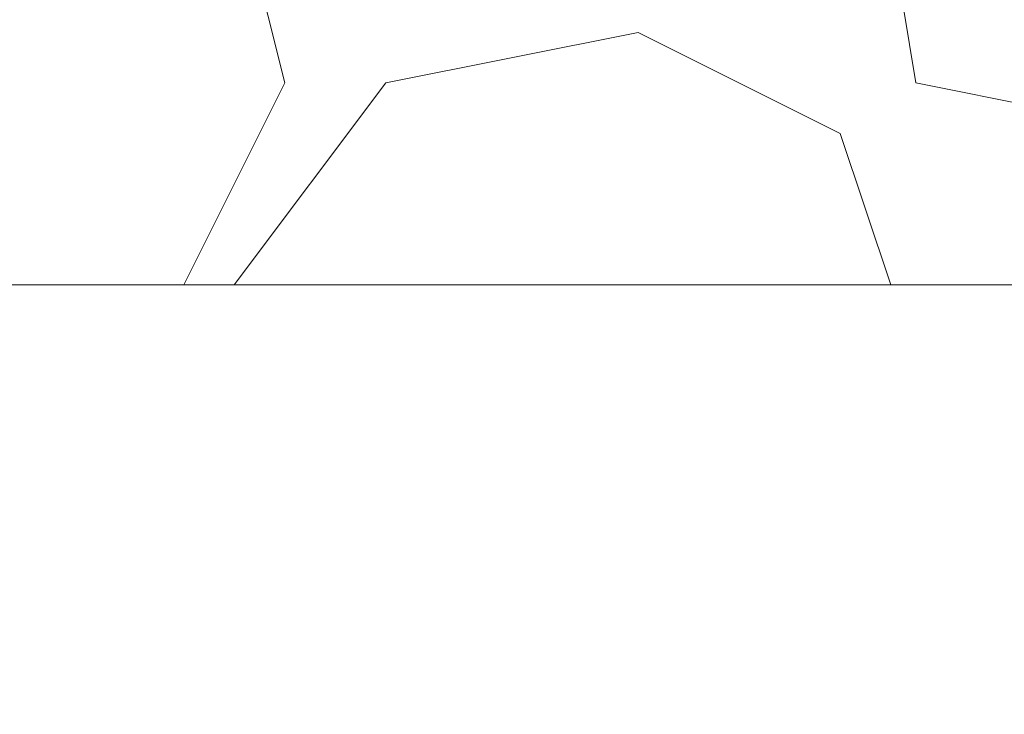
# Model space of a CAD drawing. Header units: metres. Extents: x 5.7 to 89.8, y 4 to 63.5.
# Tile 376 of 475: x 62.168 to 62.543, y 49.212 to 49.477. Entities that reach past the tile are written whole.
import ezdxf

# ---------------------------------------------------------------- set-up
doc = ezdxf.new("R2010")
doc.units = ezdxf.units.M
doc.header["$MEASUREMENT"] = 0
doc.layers.add('PDF17_hatch-borshi', color=7, linetype='Continuous')
doc.layers.add('PDF17_kaff', color=7, linetype='Continuous')

msp = doc.modelspace()

# ---------------------------------------------------------------- linework, layer by layer
at = {"layer": 'PDF17_hatch-borshi', "lineweight": 18}
msp.add_lwpolyline([(62.50007, 49.51079), (62.58675, 49.57821), (62.70232, 49.62636), (62.72158, 49.6071), (62.71195, 49.52042), (62.60601, 49.43374), (62.5097, 49.453)], close=True, dxfattribs=at)
for points in [[(62.01851, 49.37595), (62.02814, 49.44337), (62.15334, 49.53005), (62.24966, 49.53005), (62.26892, 49.453), (62.23039, 49.37595)], [(62.50007, 49.37595), (62.4808, 49.43374), (62.40376, 49.47226), (62.30744, 49.453), (62.24966, 49.37595)], [(62.24966, 49.37595), (62.24966, 49.37595)]]:
    msp.add_lwpolyline(points, dxfattribs=at)
at = {"layer": 'PDF17_kaff', "lineweight": 20}
msp.add_lwpolyline([(58.21418, 49.21222), (58.92689, 49.21222), (58.92689, 49.37595), (63.8388, 49.37595)], dxfattribs=at)

doc.saveas('drawing.dxf')
